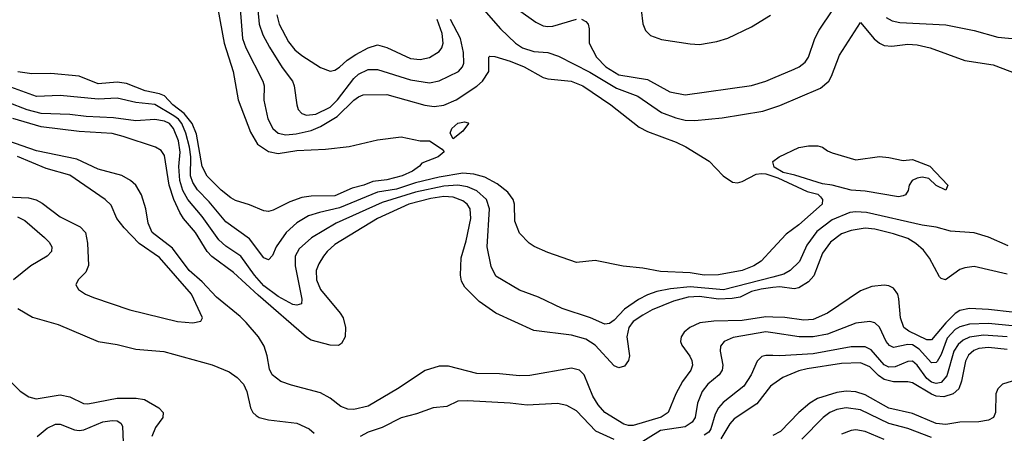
# Model space of a CAD drawing. Header units: inches. Extents: x 1308407 to 1441228, y 959628 to 1036311.
# Tile 697 of 729: x 1416819 to 1420977, y 1024703 to 1026449. Entities that reach past the tile are written whole.
import ezdxf

# ---------------------------------------------------------------- set-up
doc = ezdxf.new("R2010")
doc.units = ezdxf.units.IN
doc.header["$MEASUREMENT"] = 0
doc.layers.add('B4012', color=7, linetype='Continuous')
doc.layers.add('B4022', color=7, linetype='Continuous')

msp = doc.modelspace()

# ---------------------------------------------------------------- linework, layer by layer
at = {"layer": 'B4012', "color": 5}
for points, elevation in [([(1417646.1, 1026550), (1417682.8, 1026350), (1417720.7, 1026230), (1417741.4, 1026110), (1417793.7, 1025973.7), (1417823.9, 1025923.9), (1417870, 1025892.2), (1417910, 1025884.1), (1417990, 1025896.8), (1418110, 1025902), (1418210, 1025913.7), (1418330, 1025941.1), (1418430, 1025954), (1418510, 1025938), (1418550, 1025938), (1418602.8, 1025902.8), (1418611.3, 1025891.3), (1418586.8, 1025870), (1418517.3, 1025842.7), (1418507, 1025830), (1418478, 1025810), (1418434.7, 1025790), (1418370, 1025772.4), (1418310, 1025766), (1418272.4, 1025750), (1418222.9, 1025737.1), (1418150, 1025704.8), (1418050, 1025703.7), (1418010, 1025698.9), (1417960, 1025680), (1417890, 1025644.8), (1417870, 1025639.8), (1417850, 1025642.2), (1417790, 1025667.4), (1417730, 1025685.7), (1417710, 1025697), (1417670, 1025729.2), (1417610, 1025787.8), (1417590, 1025828.5), (1417565.5, 1025965.5), (1417546.7, 1026010), (1417512.9, 1026052.9), (1417465.3, 1026090), (1417430, 1026126.7), (1417410, 1026136.3), (1417348.2, 1026148.2), (1417270, 1026179.6), (1417230, 1026184.5), (1417150, 1026178.2), (1417070, 1026211), (1416950, 1026222.2), (1416870, 1026220.8), (1416810.9, 1026229.1)], 2520), ([(1417746.1, 1026550), (1417760.1, 1026370), (1417774.1, 1026330), (1417845.8, 1026190), (1417850.8, 1026170), (1417850.2, 1026109.8), (1417867, 1026030), (1417887.8, 1025990), (1417910, 1025970.2), (1417942.9, 1025962.9), (1417986.5, 1025966.5), (1418050, 1025981.2), (1418090, 1025997.3), (1418160.3, 1026039.7), (1418230, 1026108.5), (1418250, 1026123.5), (1418270, 1026131.3), (1418370, 1026133), (1418530, 1026088.1), (1418570, 1026083), (1418610, 1026087.5), (1418661.8, 1026110), (1418750, 1026168.6), (1418774.1, 1026190), (1418800.7, 1026230), (1418799.7, 1026290), (1418804.5, 1026295.5), (1418826, 1026294), (1418890, 1026274.2), (1418950.1, 1026250.1), (1419030, 1026205.4), (1419050, 1026199.2), (1419147.7, 1026190), (1419196.8, 1026170), (1419316.2, 1026090), (1419435.2, 1025995.2), (1419470, 1025977.4), (1419591.9, 1025931.9), (1419632.2, 1025912.2), (1419731.5, 1025851.5), (1419789.4, 1025789.4), (1419830, 1025762.6), (1419850, 1025760.3), (1419870, 1025765.5), (1419930, 1025796.2), (1419950, 1025800.2), (1419970, 1025798), (1420000, 1025787.9)], 2540), ([(1417824.4, 1026490), (1417829.7, 1026430), (1417845.5, 1026385.5), (1417873.4, 1026333.4), (1417927.2, 1026247.2), (1417970.7, 1026190), (1417978.6, 1026170), (1417989.1, 1026089.1), (1417995.3, 1026070), (1418010, 1026052.8), (1418030, 1026045.2), (1418069.6, 1026049.6), (1418130, 1026079.1), (1418161.6, 1026110), (1418230, 1026200.8), (1418250, 1026219.4), (1418290, 1026238.7), (1418330, 1026238.8), (1418470, 1026194.3), (1418550, 1026182.5), (1418590, 1026190.1), (1418671.9, 1026230), (1418689, 1026250), (1418694.1, 1026265.9), (1418693.2, 1026310), (1418680.6, 1026370), (1418639, 1026450)], 2560), ([(1418779.8, 1026490), (1418850.1, 1026410.1), (1418912.6, 1026350), (1418942, 1026330), (1418990, 1026314.2), (1419050, 1026310.1), (1419095.2, 1026295.2), (1419227, 1026227), (1419339.4, 1026159.4), (1419430, 1026126.4), (1419530, 1026057), (1419590, 1026034.3), (1419630, 1026024.5), (1419670, 1026023.6), (1419785.6, 1026034.4), (1419957.4, 1026062.6), (1420000, 1026076.4)], 2560), ([(1418925.2, 1026490), (1418998.8, 1026438.8), (1419030, 1026422.9), (1419050, 1026419.4), (1419070, 1026421.2), (1419170, 1026451.6)], 2580), ([(1419443.6, 1026490), (1419451.1, 1026431.1), (1419462.5, 1026402.5), (1419482.4, 1026382.4), (1419530, 1026365.1), (1419650, 1026346.3), (1419690, 1026344.3), (1419763.9, 1026356.1), (1419810, 1026370.7), (1419910, 1026418.7), (1419990, 1026468.3)], 2620), ([(1417904.7, 1026470), (1417914.7, 1026430), (1417954.8, 1026354.8), (1417980.9, 1026320.9), (1418010, 1026298.1), (1418090, 1026247), (1418130, 1026231), (1418150, 1026235.3), (1418170, 1026248.1), (1418201.9, 1026278.1), (1418237.9, 1026302.1), (1418290, 1026330.5), (1418330, 1026342), (1418370, 1026331.6), (1418470, 1026285.4), (1418510, 1026280.7), (1418550, 1026289.5), (1418590, 1026315.2), (1418601.1, 1026330), (1418607.8, 1026350), (1418603.6, 1026390), (1418581.4, 1026450)], 2580), ([(1419191.1, 1026451.1), (1419210, 1026441.3), (1419219.3, 1026430), (1419223.7, 1026410), (1419224.7, 1026350), (1419255.5, 1026290), (1419294.4, 1026250), (1419350, 1026215.5), (1419470, 1026196), (1419564.6, 1026144.6), (1419630, 1026131.9), (1419910, 1026171.7), (1419970, 1026189.5), (1420000, 1026202.3)], 2580), ([(1420000, 1025483.4), (1419950.3, 1025430), (1419919.5, 1025410), (1419870.5, 1025390), (1419770, 1025371.1), (1419710, 1025370.8), (1419650, 1025379.6), (1419525.7, 1025385.7), (1419450, 1025400.3), (1419368.2, 1025408.2), (1419250, 1025432.3), (1419170, 1025424.5), (1419050, 1025465.6), (1418991.3, 1025491.3), (1418970, 1025505.6), (1418930, 1025547.6), (1418910, 1025599), (1418908.4, 1025670), (1418903.2, 1025690), (1418880.3, 1025720.3), (1418835.4, 1025755.4), (1418783.4, 1025783.4), (1418737, 1025797), (1418690, 1025801.4), (1418590, 1025784.6), (1418490, 1025760), (1418410, 1025733.2), (1418330, 1025720.5), (1418170, 1025654.8), (1418084.4, 1025635.6), (1418039.3, 1025620.7), (1417990, 1025591.4), (1417944.4, 1025550), (1417901.4, 1025490), (1417887.2, 1025452.8), (1417870, 1025434.8), (1417850, 1025444.2), (1417790, 1025523.2), (1417690, 1025594.9), (1417619.7, 1025679.7), (1417569.2, 1025730), (1417550, 1025760.9), (1417540.9, 1025790), (1417541.2, 1025870), (1417536.7, 1025910), (1417520.6, 1025970), (1417503.5, 1026010), (1417489, 1026029), (1417470, 1026043.6), (1417390, 1026091), (1417310, 1026099.9), (1417230, 1026117.5), (1417150, 1026113.3), (1416990, 1026128.3), (1416890, 1026125.1), (1416750, 1026175.4)], 2540), ([(1420000, 1025362.3), (1419791.3, 1025308.7), (1419650, 1025321), (1419566.9, 1025313.1), (1419510, 1025300.9), (1419470, 1025286.7), (1419432.9, 1025267.1), (1419372.7, 1025227.3), (1419330, 1025180.7), (1419310, 1025166.2), (1419290, 1025163.9), (1419229.6, 1025190), (1419109.7, 1025230), (1419010, 1025277.3), (1418930, 1025307.2), (1418830, 1025366), (1418810, 1025407), (1418793.9, 1025490), (1418803.5, 1025650), (1418790.4, 1025690), (1418750, 1025726.5), (1418710, 1025743.5), (1418669.7, 1025749.7), (1418610, 1025746.7), (1418490, 1025720.6), (1418350, 1025677.6), (1418156, 1025590), (1418051.4, 1025528.6), (1417998.7, 1025481.3), (1417982.6, 1025450), (1417982.3, 1025410), (1418010.9, 1025269.1), (1418008.4, 1025250), (1417990, 1025243.2), (1417973, 1025247), (1417910, 1025280.7), (1417850, 1025325.3), (1417810.3, 1025370), (1417753.1, 1025450), (1417690, 1025492.3), (1417660, 1025520), (1417590, 1025618.5), (1417529.6, 1025689.6), (1417507.8, 1025727.8), (1417495.1, 1025770), (1417490.9, 1025829.1), (1417497.1, 1025890), (1417490, 1025937.8), (1417469.1, 1025990), (1417451.1, 1026010), (1417430, 1026019.8), (1417390, 1026027), (1417310, 1026022.5), (1417214.4, 1026034.4), (1417099.5, 1026039.5), (1417030, 1026049.2), (1416910, 1026053.1), (1416850, 1026067.8), (1416770, 1026098.7)], 2560), ([(1420000, 1025193.6), (1419970, 1025194.8), (1419870, 1025178.4), (1419750, 1025176.4), (1419691.2, 1025168.8), (1419649.3, 1025150), (1419625.8, 1025130), (1419611.9, 1025110), (1419609.4, 1025090), (1419614.8, 1025074.8), (1419649, 1025029), (1419657.6, 1025010), (1419659.8, 1024990), (1419654, 1024970), (1419618.1, 1024921.9), (1419590.1, 1024870), (1419557.9, 1024790), (1419528.5, 1024771.5), (1419410, 1024735.7), (1419390, 1024735.5), (1419370, 1024742.1), (1419290, 1024790.9), (1419262.5, 1024822.5), (1419239.7, 1024859.7), (1419203.2, 1024950), (1419183.1, 1024970), (1419150, 1024978.4), (1418972.9, 1024947.1), (1418930, 1024945.8), (1418845.9, 1024954.1), (1418750, 1024954.9), (1418630, 1024985.9), (1418590, 1024986.5), (1418531.9, 1024968.1), (1418414, 1024890), (1418290, 1024817.9), (1418230, 1024802.7), (1418204.5, 1024804.5), (1418175.8, 1024815.8), (1418130, 1024851.6), (1418090, 1024874.2), (1417966.3, 1024906.3), (1417922.1, 1024922.1), (1417885.1, 1024950), (1417874, 1024974), (1417864.5, 1025030), (1417851.8, 1025070), (1417827.1, 1025110), (1417775.6, 1025170), (1417750, 1025195.8), (1417650, 1025277.1), (1417590, 1025342.5), (1417535.2, 1025390), (1417464.8, 1025484.8), (1417379, 1025550), (1417361, 1025590), (1417351.1, 1025650), (1417332.6, 1025710), (1417309.2, 1025750), (1417286.5, 1025770), (1417250, 1025790.9), (1417150, 1025818.5), (1417059.6, 1025859.6), (1416890, 1025895.9), (1416590, 1025999)], 2620), ([(1420000, 1025318), (1419950, 1025311.9), (1419910, 1025301.1), (1419861.8, 1025278.2), (1419827.9, 1025272.1), (1419770, 1025269.4), (1419690, 1025279.9), (1419642.6, 1025277.4), (1419580, 1025260), (1419490, 1025223.4), (1419450, 1025202.1), (1419410, 1025174.4), (1419391.9, 1025150), (1419382.6, 1025110), (1419394.1, 1025030), (1419390.1, 1025010), (1419373.3, 1024986.7), (1419350, 1024978.7), (1419330, 1024987.8), (1419250, 1025074.6), (1419210, 1025100.1), (1419150, 1025117.3), (1418990, 1025136.5), (1418830, 1025210.5), (1418759.1, 1025259.1), (1418699.4, 1025319.4), (1418685.5, 1025345.5), (1418680.2, 1025370), (1418684.1, 1025444.1), (1418704.5, 1025515.5), (1418723.9, 1025610), (1418721.8, 1025650), (1418708.9, 1025670), (1418690, 1025684.2), (1418650, 1025699.5), (1418610, 1025701.9), (1418554.7, 1025694.7), (1418461.9, 1025670), (1418329.5, 1025610), (1418150, 1025499.2), (1418117, 1025470), (1418101.6, 1025450), (1418081.6, 1025418.4), (1418071.1, 1025390), (1418072.6, 1025350), (1418090, 1025309.5), (1418172.8, 1025210), (1418184.7, 1025190), (1418195.6, 1025150), (1418193.2, 1025110), (1418177.9, 1025082.2), (1418165.9, 1025074.1), (1418130, 1025074.8), (1418050, 1025096.4), (1418030, 1025108.7), (1417825.7, 1025285.7), (1417722.2, 1025382.2), (1417630, 1025449.2), (1417610, 1025469.9), (1417561.2, 1025550), (1417510, 1025610), (1417494.8, 1025634.8), (1417469.9, 1025690), (1417450.7, 1025750), (1417430, 1025875.1), (1417416.4, 1025896.4), (1417393, 1025910), (1417256.4, 1025956.4), (1417210, 1025967.9), (1417070, 1025976.8), (1416910, 1025996.2), (1416790, 1026031.3)], 2580), ([(1416730, 1025702.2), (1416856.6, 1025696.6), (1416888, 1025688), (1416914.4, 1025674.4), (1416990, 1025617.1), (1417074.2, 1025574.2), (1417096.2, 1025550), (1417105.9, 1025505.9), (1417109.4, 1025410.6), (1417097.5, 1025382.5), (1417065.5, 1025350), (1417056.3, 1025330), (1417067.7, 1025310), (1417096.3, 1025290), (1417130, 1025275.8), (1417283.6, 1025223.6), (1417485.2, 1025174.8), (1417550, 1025169), (1417583.6, 1025176.4), (1417591.5, 1025190), (1417544.1, 1025290), (1417410, 1025444.6), (1417324, 1025504), (1417259.8, 1025570), (1417229.8, 1025610), (1417205.6, 1025665.6), (1417180.4, 1025690), (1417030, 1025792.3), (1416930, 1025821), (1416810, 1025870.8)], 2640), ([(1420000, 1025848.5), (1419999.6, 1025850), (1420000, 1025850.3)], 2540), ([(1416810, 1025617.1), (1416840.8, 1025600.8), (1416923.2, 1025530), (1416943.5, 1025510), (1416955.2, 1025490), (1416952.8, 1025470), (1416934.2, 1025450), (1416865.8, 1025410), (1416792.8, 1025350)], 2620), ([(1416810.3, 1025230), (1416873.5, 1025193.5), (1416981.7, 1025161.7), (1417150.1, 1025090.1), (1417230, 1025078.4), (1417310, 1025057.7), (1417427.6, 1025047.6), (1417631.5, 1024991.5), (1417703, 1024963), (1417738, 1024938), (1417764.2, 1024910), (1417778.6, 1024878.6), (1417794, 1024810), (1417804.2, 1024790), (1417817.5, 1024777.5), (1417830, 1024769.2), (1417870, 1024759.3), (1417990, 1024745.1), (1418041.6, 1024721.6), (1418062.8, 1024702.8)], 2620), ([(1420000, 1025126.5), (1419970, 1025130.9), (1419832.7, 1025107.3), (1419793.6, 1025090), (1419779.4, 1025070), (1419777.2, 1025050), (1419788.3, 1024990), (1419785.3, 1024970), (1419773.1, 1024950), (1419725.3, 1024910), (1419701.1, 1024878.9), (1419681.3, 1024830), (1419672.1, 1024770), (1419659.4, 1024750), (1419629, 1024730), (1419524.8, 1024715.2), (1419410, 1024642.5)], 2640), ([(1420000, 1025030.6), (1419970, 1025031.3), (1419953.1, 1025026.9), (1419933.3, 1025006.7), (1419908.8, 1024950), (1419877.7, 1024902.3), (1419790, 1024833), (1419770.3, 1024809.7), (1419756.1, 1024783.9), (1419738.4, 1024721.6), (1419730, 1024707.5), (1419710, 1024694.3)], 2660), ([(1416771.7, 1024930), (1416820.8, 1024880.8), (1416857.2, 1024857.2), (1416888.4, 1024848.4), (1416990, 1024865.8), (1417030, 1024856.6), (1417088.2, 1024828.2), (1417107.3, 1024827.3), (1417230, 1024850.6), (1417311, 1024851), (1417345.7, 1024845.7), (1417406.7, 1024810), (1417425.2, 1024790), (1417423.5, 1024770), (1417392.6, 1024727.4), (1417376.6, 1024690)], 2580), ([(1420000, 1024908.8), (1419990, 1024901.6), (1419932.7, 1024827.3), (1419835.8, 1024764.2), (1419817.6, 1024742.4), (1419780.8, 1024679.2)], 2680), ([(1419330, 1024676.6), (1419252, 1024712), (1419170, 1024798), (1419130, 1024820.3), (1419090, 1024828.9), (1418962.2, 1024822.2), (1418890, 1024830.6), (1418710, 1024840.2), (1418670, 1024838.5), (1418623.4, 1024816.6), (1418564.9, 1024810), (1418495, 1024785), (1418430, 1024767.9), (1418350, 1024727.9), (1418290, 1024707.2), (1418256.9, 1024690)], 2640), ([(1416892.4, 1024690), (1416935.1, 1024724.9), (1416970, 1024740.7), (1416990, 1024741.6), (1417050, 1024717.2), (1417070, 1024714.4), (1417090, 1024717), (1417170, 1024750.9), (1417210, 1024757), (1417230, 1024755), (1417246.3, 1024746.3), (1417253.1, 1024733.1), (1417256.6, 1024630)], 2560)]:
    msp.add_lwpolyline(points, dxfattribs=dict(at, elevation=elevation))
at = {"layer": 'B4012', "color": 5, "elevation": 2520}
msp.add_lwpolyline([(1418650, 1025946), (1418637.2, 1025970), (1418643.7, 1025990), (1418670, 1026012.6), (1418698, 1026018), (1418713.2, 1026013.2), (1418714.8, 1026010), (1418690, 1025978)], close=True, dxfattribs=at)
at = {"layer": 'B4022', "color": 5}
for points, elevation in [([(1420000, 1026202.3), (1420090, 1026240.5), (1420110.4, 1026249.6), (1420136.5, 1026270), (1420150, 1026290.3), (1420177.8, 1026370), (1420195.1, 1026404.9), (1420253.3, 1026490)], 2580), ([(1420478.7, 1026458.7), (1420503.9, 1026443.9), (1420536.7, 1026436.7), (1420730, 1026426.6), (1420850, 1026402.6), (1420950, 1026375.6), (1421070, 1026364.3)], 2580), ([(1420000, 1026076.4), (1420030, 1026086.2), (1420200.8, 1026159.2), (1420236.2, 1026190), (1420247.6, 1026210), (1420280.6, 1026299.4), (1420370, 1026437.1), (1420427.5, 1026367.6), (1420449.7, 1026349.7), (1420470, 1026340.4), (1420502.5, 1026337.5), (1420570, 1026345.1), (1420610, 1026342.8), (1420663.8, 1026330), (1420810, 1026276.2), (1420930, 1026257.6), (1421030, 1026220.2)], 2560), ([(1420000, 1025850.3), (1420026.6, 1025870), (1420110, 1025908.7), (1420150, 1025915.8), (1420190, 1025916.3), (1420210, 1025910.7), (1420230, 1025894.8), (1420250, 1025886.8), (1420350, 1025857.3), (1420450, 1025870.7), (1420490, 1025867.7), (1420550, 1025854.8), (1420590, 1025858.8), (1420662.8, 1025830), (1420738.8, 1025750), (1420730, 1025729.6), (1420690, 1025749.5), (1420658.3, 1025778.3), (1420630, 1025784.2), (1420610, 1025780.5), (1420588, 1025770), (1420575.5, 1025750), (1420571.7, 1025728.3), (1420560.4, 1025710), (1420550, 1025704.8), (1420530, 1025700.7), (1420390, 1025724.6), (1420330, 1025728.9), (1420250.5, 1025750.5), (1420210, 1025756.5), (1420092.7, 1025792.7), (1420043.3, 1025803.3), (1420006, 1025826), (1420000, 1025848.5)], 2540), ([(1420000, 1025787.9), (1420020.8, 1025780.8), (1420144.2, 1025724.1), (1420190, 1025712.1), (1420201.1, 1025701.1), (1420209.3, 1025690), (1420208.6, 1025670), (1420110, 1025582.5), (1420056.2, 1025543.8), (1420000, 1025483.4)], 2540), ([(1420993.7, 1025493.7), (1420910, 1025530.7), (1420850.3, 1025549.7), (1420750, 1025555.5), (1420690, 1025573.7), (1420630, 1025582.1), (1420394.8, 1025634.8), (1420350, 1025637.9), (1420325.3, 1025634.7), (1420250, 1025604), (1420185.5, 1025554.4), (1420143.1, 1025496.9), (1420112.2, 1025427.8), (1420072.7, 1025390), (1420045.9, 1025374.1), (1420000, 1025362.3)], 2560), ([(1420990, 1025374.9), (1420850, 1025407.3), (1420810, 1025402), (1420790, 1025393.9), (1420729.2, 1025350), (1420710, 1025356), (1420703.9, 1025363.9), (1420662, 1025442), (1420635.7, 1025475.7), (1420604.4, 1025504.4), (1420570, 1025524.9), (1420510, 1025545.3), (1420430, 1025565.1), (1420390, 1025569.4), (1420330, 1025559.2), (1420290, 1025545.2), (1420243.2, 1025510), (1420210, 1025463.8), (1420172.4, 1025367.6), (1420150, 1025342.3), (1420110, 1025317.3), (1420090, 1025313.2), (1420030, 1025321.7), (1420000, 1025318)], 2580), ([(1421110, 1025202.7), (1420910, 1025225.8), (1420830, 1025230.3), (1420790, 1025221.9), (1420770, 1025208.7), (1420730, 1025169.6), (1420670, 1025098), (1420650, 1025097), (1420574.2, 1025134.2), (1420553.5, 1025150), (1420538.3, 1025190), (1420532.5, 1025270), (1420527.2, 1025290), (1420510, 1025316), (1420490, 1025325.4), (1420470, 1025327.7), (1420417.7, 1025322.3), (1420370, 1025304.9), (1420231, 1025210), (1420170, 1025183.5), (1420130, 1025180.6), (1420050, 1025191.4), (1420000, 1025193.6)], 2620), ([(1421110, 1025146.3), (1420910, 1025166.5), (1420830, 1025163.5), (1420790, 1025152), (1420770, 1025141.4), (1420736.2, 1025103.8), (1420710, 1025035), (1420693.8, 1025006.2), (1420690, 1025002.1), (1420670, 1025000.8), (1420618.1, 1025058.1), (1420590, 1025076), (1420570, 1025077.7), (1420510, 1025065.1), (1420492.8, 1025072.8), (1420478.2, 1025090), (1420450, 1025150.9), (1420430, 1025168.9), (1420410, 1025174.5), (1420350, 1025168.2), (1420230, 1025121.2), (1420170, 1025110.3), (1420110.3, 1025110.3), (1420000, 1025126.5)], 2640), ([(1420990, 1025110), (1420890, 1025117.8), (1420830, 1025108.7), (1420804.1, 1025095.9), (1420782.1, 1025077.9), (1420764.1, 1025050), (1420735, 1024945), (1420710, 1024917.7), (1420690, 1024913.1), (1420670, 1024919.4), (1420650, 1024933.7), (1420610, 1024990.9), (1420590, 1025007.8), (1420570, 1025006.1), (1420517.1, 1024983), (1420490, 1024981.5), (1420470, 1024992), (1420414.9, 1025054.9), (1420390, 1025067.6), (1420330, 1025067.4), (1420170, 1025038.6), (1420029.9, 1025029.9), (1420000, 1025030.6)], 2660), ([(1420990, 1025056.5), (1420910, 1025065.4), (1420870, 1025061.3), (1420848.3, 1025051.8), (1420826.7, 1025033.3), (1420813.1, 1025006.9), (1420796.8, 1024923.2), (1420785.2, 1024890), (1420761.6, 1024870), (1420722.6, 1024857.4), (1420690, 1024859), (1420670, 1024867.7), (1420590, 1024915.9), (1420570, 1024920.6), (1420510, 1024920.1), (1420470, 1024929.7), (1420446.4, 1024946.4), (1420410, 1024983.3), (1420370, 1025000.6), (1420290, 1024997.4), (1420145.4, 1024974.6), (1420110, 1024966.1), (1420041.7, 1024938.3), (1420000, 1024908.8)], 2680), ([(1421010, 1024922.7), (1420970, 1024909.9), (1420950.1, 1024890), (1420941.5, 1024870), (1420940.1, 1024790), (1420931.9, 1024770), (1420910, 1024758.1), (1420869.1, 1024750.9), (1420790, 1024750.2), (1420730, 1024740.4), (1420690, 1024744.9), (1420590, 1024786.1), (1420490, 1024808.7), (1420390, 1024865), (1420350, 1024877.6), (1420310, 1024880.1), (1420270, 1024874.8), (1420188.7, 1024850), (1420156.4, 1024830), (1420110.1, 1024790), (1420032.1, 1024710), (1420000, 1024693.6)], 2720), ([(1420670, 1024685.7), (1420570, 1024723), (1420490, 1024743.6), (1420370, 1024801.6), (1420310.1, 1024809.9), (1420270, 1024803.4), (1420240.6, 1024790), (1420212.8, 1024770), (1420121.9, 1024678.1)], 2740), ([(1420470, 1024677), (1420390, 1024710.8), (1420350, 1024717.2), (1420330, 1024715.3), (1420290, 1024699.6)], 2760)]:
    msp.add_lwpolyline(points, dxfattribs=dict(at, elevation=elevation))

doc.saveas('drawing.dxf')
